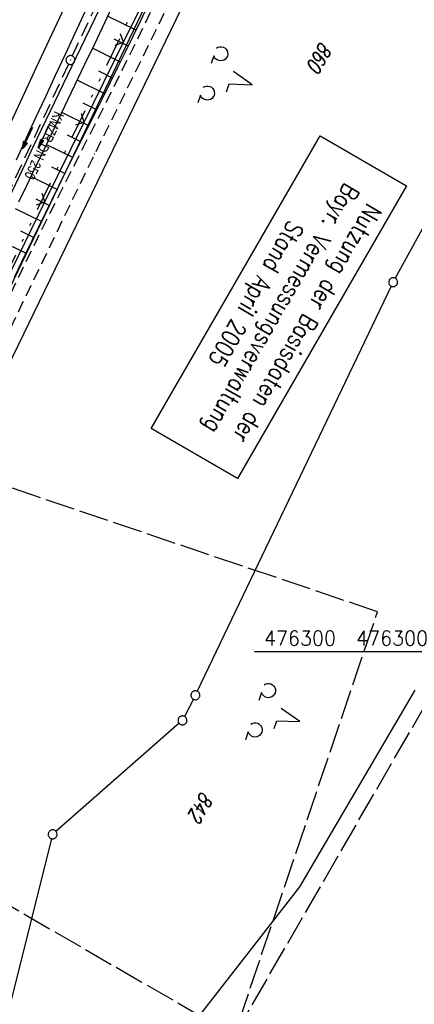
# Model space of a CAD drawing. Extents: x 510526 to 513920, y 467229 to 478797.
# Tile 386 of 467: x 512505 to 512572, y 476241 to 476407. Entities that reach past the tile are written whole.
import ezdxf

# ---------------------------------------------------------------- set-up
doc = ezdxf.new("R2010")
doc.units = 0
doc.header["$LTSCALE"] = 10
doc.header["$MEASUREMENT"] = 0
for name, pattern in [('AUSGEZOGEN', [0]), ('LT00', [0]), ('LT09', [0.54, 0.2, -0.1, 0.02, -0.1, 0.02, -0.1]), ('LT11', [0.3, 0.2, -0.1]), ('LT14', [0.6, 0.5, -0.1]), ('STRICHLINIE2', [0.375, 0.25, -0.125])]:
    doc.linetypes.add(name, pattern=pattern)
doc.layers.get('0').update_dxf_attribs({"linetype": 'LT00'})
doc.layers.add('-BLATT_88-RAND', color=7, linetype='LT14', plot=False)
doc.layers.add('-BLATT_89-RAND', color=7, linetype='LT14', plot=False)
for name, color, linetype in [('-Halt-Pfeil', 4, 'LT00'), ('-Haltung', 182, 'STRICHLINIE2'), ('-Haltungsbeschriftung', 182, 'LT00'), ('DFK_AB_L', 21, 'LT00'), ('DFK_FLUR_NR', 250, 'LT00'), ('DFK_GZPKT', 250, 'LT00'), ('DFK_KATASTER', 250, 'LT00'), ('DFK_NUTZUNG', 250, 'LT00'), ('DFK_STAND', 22, 'LT00'), ('GEMARKUNGSGRENZE', 3, 'LT09'), ('PFEIL', 140, 'AUSGEZOGEN'), ('V88_AFBR_BAB', 250, 'LT00'), ('V88_BOESCH', 250, 'LT00'), ('V88_BOSCHUNG', 250, 'LT00'), ('V88_FELDWEG', 250, 'LT11'), ('V88_GRABEN', 250, 'LT00'), ('V88_KA_PRUF', 182, 'LT00'), ('V88_LD_MARK', 250, 'LT00'), ('V88_RASTER', 250, 'LT00'), ('V88_ZAUN', 40, 'LT00'), ('V89_RASTER', 250, 'LT00')]:
    doc.layers.add(name, color=color, linetype=linetype)
doc.styles.add('Haltungsbeschriftung', font='ARIAL.TTF', dxfattribs={"width": 0.75})
doc.styles.get("Standard").update_dxf_attribs({"font": 'romans.shx'})
doc.styles.add('Versorgungsltg', font='ARIAL.TTF', dxfattribs={"width": 0.8, "height": 2})

# ---------------------------------------------------------------- blocks, each defined once
blk = doc.blocks.new('SYMB7010')
at = {"color": 0, "linetype": 'ByBlock'}
for points in [[(-0.031408, 0.499213), (-0.093728, 0.49134), (-0.15457, 0.475719), (-0.212975, 0.452595), (-0.268021, 0.422333), (-0.31884, 0.385411), (-0.36463, 0.342411), (-0.40467, 0.29401), (-0.438329, 0.240973), (-0.465074, 0.184136), (-0.484486, 0.124395), (-0.496256, 0.062692), (-0.5002, 0)], [(-0.5002, 0), (-0.496256, -0.062692), (-0.484486, -0.124395), (-0.465075, -0.184136), (-0.438329, -0.240973), (-0.404671, -0.29401), (-0.36463, -0.342411), (-0.31884, -0.385411), (-0.268021, -0.422333), (-0.212975, -0.452595), (-0.154571, -0.475719), (-0.093728, -0.49134), (-0.031408, -0.499213), (0.031408, -0.499213)], [(0.5002, 0), (0.496256, 0.062692), (0.484485, 0.124395), (0.465074, 0.184136), (0.438329, 0.240973), (0.40467, 0.29401), (0.36463, 0.342411), (0.31884, 0.385411), (0.268021, 0.422333), (0.212975, 0.452595), (0.15457, 0.475719), (0.093728, 0.49134), (0.031408, 0.499213), (-0.031408, 0.499213)], [(0.031408, -0.499213), (0.093728, -0.491341), (0.15457, -0.475719), (0.212975, -0.452595), (0.268021, -0.422333), (0.31884, -0.385411), (0.36463, -0.342411), (0.404671, -0.294011), (0.438329, -0.240974), (0.465075, -0.184136), (0.484486, -0.124395), (0.496256, -0.062692), (0.500201, 0)]]:
    blk.add_lwpolyline(points, dxfattribs=at)
blk = doc.blocks.new('SYMB0011')
at = {"color": 0, "linetype": 'ByBlock'}
for p, q in [((0.5, 0), (-0.5, 0)), ((0, 0.5), (0, -0.5))]:
    blk.add_line(p, q, dxfattribs=at)
blk = doc.blocks.new('SYMB0003')
at = {"color": 0, "linetype": 'ByBlock'}
for p, q in [((-0.015712, 0), (0.010166, 0.012015)), ((0, -0.021257), (-0.015712, 0)), ((0.010166, 0.012015), (0, -0.021257))]:
    blk.add_line(p, q, dxfattribs=at)
for points in [[(-0.031395, 0.499013), (-0.093691, 0.491144), (-0.154509, 0.475528), (-0.21289, 0.452414), (-0.267913, 0.422164), (-0.318712, 0.385257), (-0.364484, 0.342274), (-0.404509, 0.293893), (-0.438154, 0.240877), (-0.464888, 0.184062), (-0.484292, 0.124345), (-0.496058, 0.062667), (-0.5, 0)], [(-0.5, 0), (-0.496058, -0.062667), (-0.484292, -0.124345), (-0.464888, -0.184062), (-0.438154, -0.240877), (-0.404509, -0.293893), (-0.364485, -0.342274), (-0.318712, -0.385257), (-0.267914, -0.422164), (-0.21289, -0.452414), (-0.154509, -0.475529), (-0.093691, -0.491144), (-0.031395, -0.499014), (0.031395, -0.499014)], [(0.5, 0), (0.496057, 0.062667), (0.484292, 0.124345), (0.464888, 0.184062), (0.438153, 0.240877), (0.404509, 0.293893), (0.364484, 0.342274), (0.318712, 0.385257), (0.267913, 0.422164), (0.21289, 0.452414), (0.154509, 0.475528), (0.093691, 0.491144), (0.031395, 0.499013), (-0.031395, 0.499013)], [(0.031395, -0.499014), (0.093691, -0.491144), (0.154509, -0.475529), (0.21289, -0.452414), (0.267914, -0.422164), (0.318712, -0.385257), (0.364485, -0.342274), (0.404509, -0.293893), (0.438154, -0.240877), (0.464889, -0.184062), (0.484292, -0.124345), (0.496058, -0.062667), (0.5, 0)]]:
    blk.add_lwpolyline(points, dxfattribs=at)
blk = doc.blocks.new('SYMB0024')
at = {"color": 0, "linetype": 'ByBlock'}
for p, q in [((-0.5, 0.5), (0, 0)), ((0, 0), (0.5, 0.5))]:
    blk.add_line(p, q, dxfattribs=at)
blk = doc.blocks.new('Pfreil3')
at = {"layer": 'PFEIL'}
blk.add_hatch(color=256, dxfattribs=at).paths.add_polyline_path([(-1.55, 0.27), (-1.55, -0.27), (0, 0)])
for p, q in [((-1.55, 0), (-4.83, 0)), ((-1.55, -0.27), (-1.55, 0.27)), ((-1.55, 0.27), (0, 0)), ((0, 0), (-1.55, -0.27))]:
    blk.add_line(p, q, dxfattribs=at)
blk = doc.blocks.new('SYMB7201')
at = {"color": 0, "linetype": 'ByBlock'}
for p, q in [((0, 0.385), (-0.11, 0.015)), ((-0.255, -0.385), (-0.115, -0.385)), ((0.445, -0.385), (0.585, -0.385))]:
    blk.add_line(p, q, dxfattribs=at)
for points in [[(0.25, 0.015), (0.11, 0.015), (0, 0.385)], [(-0.393816, -0.383308), (-0.416239, -0.362945), (-0.432849, -0.337617), (-0.442589, -0.308936), (-0.444836, -0.27873), (-0.439449, -0.248923), (-0.426769, -0.221415), (-0.407606, -0.197958), (-0.38318, -0.180047), (-0.355047, -0.168823), (-0.325, -0.165), (-0.294953, -0.168823), (-0.26682, -0.180047), (-0.242394, -0.197959), (-0.223231, -0.221415), (-0.210551, -0.248923), (-0.205164, -0.27873), (-0.207411, -0.308936), (-0.21715, -0.337617), (-0.233761, -0.362945), (-0.256184, -0.383308)], [(0.306185, -0.383308), (0.283761, -0.362945), (0.267151, -0.337617), (0.257411, -0.308936), (0.255164, -0.27873), (0.260552, -0.248923), (0.273231, -0.221415), (0.292394, -0.197958), (0.31682, -0.180047), (0.344953, -0.168823), (0.375, -0.165), (0.405047, -0.168823), (0.43318, -0.180047), (0.457606, -0.197959), (0.476769, -0.221415), (0.489449, -0.248923), (0.494836, -0.27873), (0.492589, -0.308936), (0.48285, -0.337617), (0.466239, -0.362945), (0.443816, -0.383308)]]:
    blk.add_lwpolyline(points, dxfattribs=at)
blk = doc.blocks.new('SYMB0070')
at = {"color": 0, "linetype": 'ByBlock'}
for p, q in [((-0.5, 0), (0.2, 0)), ((0.5, 0), (0.2, 0.1)), ((0.2, 0.1), (0.2, 0)), ((0.468, 0), (0.21, 0.086)), ((0.21, 0.086), (0.21, -0.086)), ((0.21, -0.086), (0.468, 0)), ((0.22, -0.072), (0.437, 0)), ((0.23, -0.058), (0.405, 0)), ((0.24, -0.045), (0.374, 0)), ((0.342, 0), (0.25, 0.031)), ((0.25, 0.031), (0.25, -0.031)), ((0.25, -0.031), (0.342, 0)), ((0.26, -0.017), (0.31, 0)), ((0.27, -0.003), (0.279, 0))]:
    blk.add_line(p, q, dxfattribs=at)
for points in [[(0.2, 0), (0.2, -0.1), (0.5, 0)], [(0.437, 0), (0.22, 0.072), (0.22, -0.072)], [(0.405, 0), (0.23, 0.058), (0.23, -0.058)], [(0.374, 0), (0.24, 0.045), (0.24, -0.045)], [(0.31, 0), (0.26, 0.017), (0.26, -0.017)], [(0.279, 0), (0.27, 0.003), (0.27, -0.003)]]:
    blk.add_lwpolyline(points, dxfattribs=at)

msp = doc.modelspace()

# ---------------------------------------------------------------- linework, layer by layer
at = {"layer": '-BLATT_88-RAND'}
msp.add_lwpolyline([(512755.75, 477179.71), (512292.82, 476378.88), (512541.3, 476235.25), (513004.22, 477036.08), (512755.75, 477179.71)], dxfattribs=at)
at = {"layer": '-BLATT_89-RAND'}
msp.add_lwpolyline([(512293.56, 476398.61), (511997.32, 475522.33), (512269.2, 475430.42), (512565.44, 476306.7), (512293.56, 476398.61)], dxfattribs=at)
at = {"layer": '-Haltung'}
for p, q in [((512513.97, 476400.39), (512534.62, 476444.06)), ((512513.33, 476399.03), (512501.27, 476373.22))]:
    msp.add_line(p, q, dxfattribs=at)
at = {"layer": 'DFK_AB_L'}
msp.add_line((512547.91, 476453.99), (512494.27, 476342.31), dxfattribs=at)
at = {"layer": 'DFK_KATASTER'}
for p, q in [((512499.49, 476340.64), (512548.82, 476442.32)), ((512577.65, 476379.78), (512568.44, 476362.92)), ((512567.76, 476361.58), (512535.05, 476293.3)), ((512534.39, 476291.95), (512532.89, 476289.06)), ((512552.32, 476260.32), (512571.79, 476293.47)), ((512531.99, 476287.9), (512511.21, 476269.67)), ((512510.47, 476268.45), (512503.52, 476240.83)), ((512530.26, 476232), (512552.32, 476260.32))]:
    msp.add_line(p, q, dxfattribs=at)
at = {"layer": 'DFK_STAND'}
msp.add_lwpolyline([(512570.34, 476378.5), (512541.81, 476329.15), (512527.26, 476337.57), (512555.78, 476386.91)], close=True, dxfattribs=at)
at = {"layer": 'GEMARKUNGSGRENZE', "ltscale": 2.5, "flags": 128}
msp.add_lwpolyline([(512293.26, 476712.05), (512348.09, 476737.8), (512371.78, 476752.19), (512408.68, 476783.8), (512455.44, 476817.71), (512519.61, 476885.05), (512566.78, 476947.34), (512587.11, 476967.26), (512610.39, 476990.06), (512643.46, 477013.58), (512665.36, 477019.76), (512738.72, 477049.3), (512738.99, 477019.09), (512739.25, 476992.81), (512744.89, 476991.76), (512768.61, 476987.28), (512769.09, 476987.32), (512777.28, 476981.67), (512787, 476972.86), (512793.07, 476957.98), (512807.53, 476945.1), (512822.53, 476938.93), (512824.4, 476934.3), (512796.55, 476911.86), (512790.14, 476900.65), (512672.43, 476693.04), (512634.03, 476627.67), (512582.48, 476535.09), (512548.41, 476458.95), (512546.86, 476455.29), (512492.58, 476342.25), (512447.7, 476236.74), (512445.75, 476232.41), (512395.2, 476115.9), (512387.92, 476094.99), (512385.79, 476088.82), (512379.74, 476057.07), (512363.3, 476018.74)], dxfattribs=at)
at = {"layer": 'V88_AFBR_BAB'}
msp.add_lwpolyline([(512516.88, 476409.52), (512514.4, 476404.21), (512512.74, 476400.65), (512511.09, 476397.09), (512509.43, 476393.53), (512507.78, 476389.96), (512506.13, 476386.4), (512504.48, 476382.83)], dxfattribs=at)
at = {"layer": 'V88_BOESCH'}
msp.add_lwpolyline([(512504.2, 476363.11), (512506.07, 476366.98), (512508.31, 476371.6), (512510.56, 476376.2), (512512.84, 476380.8), (512515.12, 476385.39), (512516.43, 476388.01), (512517.74, 476390.63), (512519.06, 476393.25), (512520.37, 476395.87), (512521.67, 476398.49), (512522.96, 476401.12), (512524.25, 476403.75), (512525.52, 476406.39), (512526.77, 476409.03)], dxfattribs=at)
at = {"layer": 'V88_BOSCHUNG'}
for p, q in [((512524.74, 476404.77), (512519.91, 476407.11)), ((512523.43, 476402.07), (512521.03, 476403.24)), ((512522.1, 476399.36), (512517.36, 476401.71)), ((512520.77, 476396.68), (512518.42, 476397.84)), ((512519.43, 476393.99), (512514.77, 476396.29)), ((512518.09, 476391.31), (512515.78, 476392.45)), ((512516.74, 476388.63), (512512.18, 476390.88)), ((512515.4, 476385.94), (512513.14, 476387.06)), ((512514.06, 476383.26), (512509.58, 476385.47)), ((512512.72, 476380.57), (512510.5, 476381.67)), ((512511.39, 476377.88), (512506.98, 476380.06)), ((512510.07, 476375.19), (512507.88, 476376.28)), ((512508.75, 476372.51), (512504.38, 476374.65)), ((512507.44, 476369.82), (512505.26, 476370.87)), ((512506.14, 476367.13), (512501.79, 476369.21))]:
    msp.add_line(p, q, dxfattribs=at)
at = {"layer": 'V88_FELDWEG', "flags": 128}
for points in [[(512467.57, 476277.87), (512467.75, 476278.26), (512468.77, 476280.55), (512469.78, 476282.84), (512470.88, 476285.34), (512471.96, 476287.84), (512473.03, 476290.35), (512474.1, 476292.86), (512475.16, 476295.38), (512476.21, 476297.89), (512477.27, 476300.41), (512478.33, 476302.92), (512479.4, 476305.43), (512480.47, 476307.94), (512481.66, 476310.68), (512482.85, 476313.42), (512484.05, 476316.15), (512485.26, 476318.89), (512486.47, 476321.62), (512487.68, 476324.35), (512488.89, 476327.08), (512490.1, 476329.81), (512491.3, 476332.54), (512492.49, 476335.28), (512493.46, 476337.54), (512494.44, 476339.8), (512495.41, 476342.06), (512496.38, 476344.31), (512497.35, 476346.57), (512498.34, 476348.83), (512499.33, 476351.08), (512500.33, 476353.32), (512501.34, 476355.56), (512502.37, 476357.77), (512503.41, 476359.98), (512504.46, 476362.18), (512505.52, 476364.37), (512506.59, 476366.57), (512508.11, 476369.64), (512509.64, 476372.71), (512511.17, 476375.78), (512512.72, 476378.84), (512514.27, 476381.9), (512515.82, 476384.96), (512517.31, 476387.91), (512518.81, 476390.87), (512520.3, 476393.82), (512521.78, 476396.78), (512523.25, 476399.75), (512524.71, 476402.72), (512526.16, 476405.7), (512527.59, 476408.68), (512528.85, 476411.33), (512530.09, 476413.98), (512531.32, 476416.63), (512532.54, 476419.29), (512533.76, 476421.95), (512534.98, 476424.61), (512536.2, 476427.28), (512537.42, 476429.94), (512538.64, 476432.6), (512541.7, 476439.15), (512544.8, 476445.69), (512547.95, 476452.21), (512551.14, 476458.71), (512552.23, 476460.92), (512553.33, 476463.12), (512554.43, 476465.34), (512555.52, 476467.55), (512556.61, 476469.76), (512557.68, 476471.98), (512558.74, 476474.21), (512559.78, 476476.45), (512560.8, 476478.69), (512561.85, 476481.08), (512562.88, 476483.47), (512563.88, 476485.88), (512564.86, 476488.29), (512565.83, 476490.71), (512566.79, 476493.13), (512567.74, 476495.56), (512568.68, 476497.99), (512569.63, 476500.42), (512570.57, 476502.85), (512571.52, 476505.28), (512572.65, 476508.15), (512573.79, 476511.01), (512574.95, 476513.87), (512576.13, 476516.72), (512577.33, 476519.56), (512578.56, 476522.39), (512579.81, 476525.2), (512581.1, 476528), (512582.6, 476531.18), (512584.15, 476534.34), (512585.74, 476537.48), (512587.37, 476540.59), (512589.05, 476543.68), (512589.9, 476545.19), (512590.76, 476546.7), (512591.64, 476548.19), (512592.54, 476549.67), (512593.46, 476551.14), (512594.15, 476552.2), (512594.85, 476553.25), (512595.55, 476554.3), (512596.25, 476555.35), (512596.96, 476556.4), (512597.65, 476557.45), (512598.33, 476558.51), (512599, 476559.58), (512599.97, 476561.2), (512600.89, 476562.84), (512601.78, 476564.51), (512602.63, 476566.2), (512603.44, 476567.9), (512604.05, 476569.23), (512604.64, 476570.57), (512605.23, 476571.92), (512605.8, 476573.27), (512606.38, 476574.62), (512606.95, 476575.97), (512607.52, 476577.31), (512608.11, 476578.66), (512608.7, 476579.99), (512609.32, 476581.32), (512610.09, 476582.94), (512610.89, 476584.54), (512611.72, 476586.13), (512612.56, 476587.71), (512613.41, 476589.28), (512614.28, 476590.85), (512615.16, 476592.41), (512616.04, 476593.97), (512616.92, 476595.54), (512617.8, 476597.1), (512618.67, 476598.67), (512619.53, 476600.24), (512620.37, 476601.82), (512621.31, 476603.64), (512622.24, 476605.47), (512623.14, 476607.31), (512624.04, 476609.15), (512624.92, 476611), (512625.79, 476612.86), (512626.66, 476614.71), (512627.53, 476616.57), (512628.4, 476618.43), (512629.28, 476620.28), (512630.16, 476622.13), (512631.06, 476623.97), (512632.24, 476626.33), (512633.45, 476628.68), (512634.67, 476631.02), (512635.91, 476633.34), (512637.18, 476635.66), (512638.45, 476637.97), (512639.79, 476640.37), (512641.14, 476642.75), (512642.5, 476645.13), (512643.87, 476647.5), (512645.24, 476649.88), (512646.61, 476652.25), (512647.98, 476654.62), (512649.35, 476657), (512650.71, 476659.37), (512652.06, 476661.76), (512653.74, 476664.74), (512655.4, 476667.74), (512657.05, 476670.74), (512658.69, 476673.74), (512660.32, 476676.76), (512661.94, 476679.77), (512663.56, 476682.79), (512665.18, 476685.81)], [(512636.12, 476587.89), (512634.24, 476585.98), (512632.35, 476584.07), (512630.47, 476582.16), (512628.57, 476580.26), (512626.67, 476578.37), (512624.75, 476576.5), (512622.82, 476574.64), (512620.87, 476572.79), (512619.51, 476571.53), (512618.14, 476570.28), (512616.75, 476569.05), (512615.35, 476567.84), (512613.92, 476566.65), (512612.46, 476565.49), (512610.98, 476564.37), (512609.47, 476563.29), (512608.54, 476562.65), (512607.6, 476562.02), (512606.66, 476561.4), (512605.73, 476560.77), (512604.81, 476560.13), (512603.9, 476559.47), (512603.01, 476558.8), (512602.15, 476558.09), (512601.32, 476557.35), (512600.48, 476556.53), (512599.68, 476555.66), (512598.92, 476554.77), (512598.18, 476553.84), (512597.47, 476552.89), (512596.79, 476551.92), (512596.11, 476550.93), (512595.46, 476549.94), (512594.29, 476548.13), (512593.15, 476546.31), (512592.04, 476544.47), (512590.96, 476542.62), (512589.89, 476540.73), (512588.85, 476538.81), (512587.84, 476536.89), (512586.85, 476534.95), (512585.88, 476532.99), (512584.93, 476531.03), (512584, 476529.06), (512583.08, 476527.08), (512581.81, 476524.27), (512580.56, 476521.46), (512579.34, 476518.63), (512578.13, 476515.8), (512576.94, 476512.97), (512575.77, 476510.12), (512574.61, 476507.27), (512573.46, 476504.42), (512572.39, 476501.74), (512571.33, 476499.06), (512570.27, 476496.37), (512569.2, 476493.69), (512568.14, 476491.01), (512567.06, 476488.33), (512565.98, 476485.65), (512564.88, 476482.99), (512563.77, 476480.32), (512562.64, 476477.67), (512561.4, 476474.82), (512560.13, 476471.97), (512558.84, 476469.14), (512557.54, 476466.31), (512556.21, 476463.5), (512554.87, 476460.69), (512553.51, 476457.89), (512552.22, 476455.24), (512550.91, 476452.6), (512549.6, 476449.96), (512548.29, 476447.33), (512546.98, 476444.69), (512545.67, 476442.05), (512544.36, 476439.41), (512543.06, 476436.77), (512541.78, 476434.12), (512540.5, 476431.46), (512539.4, 476429.12), (512538.3, 476426.77), (512537.21, 476424.42), (512536.13, 476422.07), (512535.05, 476419.71), (512533.97, 476417.36), (512532.89, 476415), (512531.8, 476412.65), (512530.7, 476410.3), (512529.6, 476407.96), (512528.31, 476405.27), (512527.01, 476402.59), (512525.7, 476399.91), (512524.37, 476397.24), (512523.05, 476394.57), (512521.72, 476391.9), (512520.39, 476389.23), (512519.07, 476386.56), (512517.75, 476383.89), (512516.47, 476381.28), (512515.19, 476378.66), (512513.93, 476376.04), (512512.66, 476373.42), (512511.4, 476370.8), (512510.13, 476368.18), (512508.87, 476365.56), (512507.77, 476363.31), (512506.68, 476361.06), (512505.59, 476358.81), (512504.51, 476356.55), (512503.43, 476354.3), (512501.12, 476349.4), (512498.86, 476344.47), (512496.64, 476339.53), (512494.47, 476334.57), (512493.31, 476331.85), (512492.16, 476329.12), (512491.01, 476326.39), (512489.88, 476323.66), (512488.74, 476320.93), (512487.61, 476318.19), (512486.48, 476315.46), (512485.34, 476312.73), (512484.2, 476310), (512483.05, 476307.27), (512481.7, 476304.1), (512480.33, 476300.93), (512478.94, 476297.77), (512477.55, 476294.61), (512476.15, 476291.46), (512474.74, 476288.31), (512473.32, 476285.16), (512471.9, 476282.02), (512470.62, 476279.19), (512469.51, 476276.75)]]:
    msp.add_lwpolyline(points, dxfattribs=at)
at = {"layer": 'V88_GRABEN'}
for points in [[(512522.67, 476412.98), (512517.74, 476402.51), (512516.05, 476398.96), (512514.36, 476395.42), (512512.66, 476391.87), (512510.96, 476388.33), (512509.25, 476384.79), (512507.55, 476381.25), (512506.23, 476378.5), (512504.91, 476375.76)], [(512503.33, 476376.48), (512505.94, 476382.03), (512507.39, 476385.07), (512508.84, 476388.11), (512510.3, 476391.14), (512511.76, 476394.17), (512513.22, 476397.21), (512514.68, 476400.24), (512516.14, 476403.27), (512518.64, 476408.51)]]:
    msp.add_lwpolyline(points, dxfattribs=at)
at = {"layer": 'V88_LD_MARK'}
msp.add_lwpolyline([(512514.39, 476412.41), (512507.85, 476398.45), (512501.33, 476384.47), (512490.62, 476361.27), (512480, 476338.03), (512469.48, 476314.74), (512459.05, 476291.42), (512456.01, 476284.55)], dxfattribs=at)
at = {"layer": 'V88_RASTER'}
msp.add_line((512560.22, 476300), (512578.72, 476300), dxfattribs=at)
at = {"layer": 'V88_ZAUN'}
for p, q in [((512522.59, 476402.72), (512529.2, 476416.19)), ((512515.97, 476389.26), (512522.59, 476402.72)), ((512509.36, 476375.79), (512515.97, 476389.26)), ((512502.75, 476362.33), (512509.36, 476375.79))]:
    msp.add_line(p, q, dxfattribs=at)
at = {"layer": 'V89_RASTER'}
msp.add_line((512544.68, 476300), (512563.18, 476300), dxfattribs=at)

# ---------------------------------------------------------------- block references
at = {"layer": '-Halt-Pfeil', "xscale": 4.000000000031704, "yscale": 3.999999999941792, "zscale": 4, "rotation": 244.9488290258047}
msp.add_blockref('SYMB0070', (512506.39, 476386.55), dxfattribs=at)
at = {"layer": 'DFK_GZPKT', "xscale": 1.499999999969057, "yscale": 1.5, "zscale": 1.5, "rotation": 251.2881100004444}
for p in [(512568.08, 476362.26), (512534.73, 476292.62), (512532.55, 476288.39), (512510.65, 476269.18)]:
    msp.add_blockref('SYMB7010', p, dxfattribs=at)
at = {"layer": 'DFK_NUTZUNG', "yscale": 10, "zscale": 10, "rotation": 251.28826}
for p, xscale in [((512540.64, 476396.78), 10), ((512548.69, 476289.42), 9.99999999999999)]:
    msp.add_blockref('SYMB7201', p, dxfattribs=dict(at, xscale=xscale))
at = {"layer": 'PFEIL', "rotation": 244.0115800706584}
msp.add_blockref('Pfreil3', (512508.2, 476384.86), dxfattribs=at)
at = {"layer": 'V88_FELDWEG', "xscale": 0.09999999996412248, "yscale": 0.09999999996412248, "zscale": 0.1, "rotation": 239.9696990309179}
for p in [(512515.82, 476384.96), (512517.75, 476383.89), (512506.59, 476366.57), (512508.87, 476365.56)]:
    msp.add_blockref('SYMB0011', p, dxfattribs=at)
at = {"layer": 'V88_KA_PRUF', "xscale": 1.500000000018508, "yscale": 1.500000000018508, "zscale": 1.5, "rotation": 239.9696990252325}
msp.add_blockref('SYMB0003', (512513.65, 476399.71), dxfattribs=at)
at = {"layer": 'V88_ZAUN', "xscale": 2.100000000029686, "yscale": 2.100000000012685, "zscale": 2.1, "rotation": 63.84751902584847}
for p in [(512522.59, 476402.72), (512515.97, 476389.26), (512509.36, 476375.79)]:
    msp.add_blockref('SYMB0024', p, dxfattribs=at)

# ---------------------------------------------------------------- texts
at = {"layer": '-Haltungsbeschriftung', "style": 'Haltungsbeschriftung', "width": 0.75}
msp.add_text('KMZR DN 250', height=1.8, rotation=244.9488, dxfattribs=at).set_placement((512511.02, 476391.22))
at = {"layer": 'DFK_FLUR_NR', "oblique": 13.754, "width": 0.75}
for s, p in [('860', (512555.86, 476402.96)), ('842', (512535.8, 476276.54))]:
    msp.add_text(s, height=2.5, rotation=239.9697, dxfattribs=at).set_placement(p)
at = {"layer": 'DFK_STAND', "insert": (512554.92, 476354.5), "char_height": 3, "width": 55.058, "attachment_point": 2, "rotation": 239.9697, "style": 'Versorgungsltg'}
msp.add_mtext('{\\Fromans|c0;Nutzung der Basisdaten der Bayr. Vermessungsverwaltung\\PStand April 2005}', dxfattribs=at)
at = {"layer": 'V88_RASTER', "width": 0.944}
msp.add_text(' 476300', height=2.5, rotation=359.9978, dxfattribs=at).set_placement((512560.22, 476301))
at = {"layer": 'V89_RASTER', "width": 0.944}
msp.add_text(' 476300', height=2.5, rotation=359.9996, dxfattribs=at).set_placement((512544.68, 476301))

doc.saveas('drawing.dxf')
